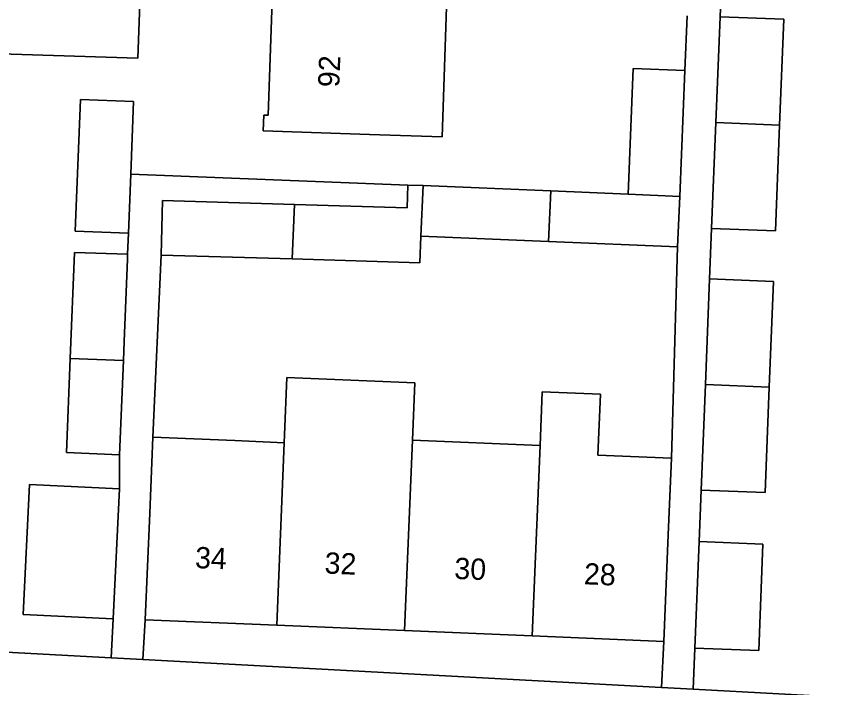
# Model space of a CAD drawing. Extents: x 161354 to 162026, y 386504 to 387460.
# Drawn here: x 161442.86 to 161481.11, y 387233.6 to 387265.12 of the extents above; entities that cross this region are included whole.
import ezdxf

# ---------------------------------------------------------------- set-up
doc = ezdxf.new("R2010")
doc.units = 0
for name, color, linetype in [('IMGEO_Erf', 7, 'Continuous'), ('IMGEO_Pand', 7, 'Continuous'), ('IMGEO_Pand_nummerreeks', 7, 'Continuous'), ('IMGEO_Voetpad_open', 7, 'Continuous')]:
    doc.layers.add(name, color=color, linetype=linetype)

msp = doc.modelspace()

# ---------------------------------------------------------------- linework, layer by layer
at = {"layer": 'IMGEO_Erf'}
for points in [[(161450.291, 387310.178), (161448.569, 387263.164), (161437.666, 387263.5)], [(161476.007, 387267.465), (161475.913, 387265.1), (161478.91, 387264.98), (161478.712, 387260.012), (161478.514, 387255.046), (161475.517, 387255.166), (161475.422, 387252.794), (161478.42, 387252.675), (161478.222, 387247.717), (161478.025, 387242.761), (161475.027, 387242.88), (161474.93, 387240.462), (161477.928, 387240.343), (161477.729, 387235.349), (161474.731, 387235.455), (161474.654, 387233.529), (161494.492, 387232.461)], [(161463.064, 387265.55), (161462.857, 387259.461), (161459.457, 387259.576), (161454.459, 387259.746), (161454.484, 387260.48), (161454.696, 387260.473), (161454.878, 387265.844)], [(161426.712, 387236.11), (161447.317, 387235.001), (161447.418, 387236.832), (161443.182, 387237.038), (161443.479, 387243.14), (161447.715, 387242.934), (161447.718, 387244.53), (161445.228, 387244.652), (161445.401, 387249.061), (161445.597, 387254.036), (161448.09, 387253.962), (161448.129, 387254.939), (161445.636, 387255.032), (161445.879, 387261.214), (161448.372, 387261.116), (161448.238, 387257.704), (161461.244, 387257.196), (161461.966, 387257.175), (161467.961, 387256.924), (161471.601, 387256.772), (161471.841, 387262.674), (161474.259, 387262.576), (161474.363, 387265.144)]]:
    msp.add_lwpolyline(points, dxfattribs=at)
for points in [[(161473.923, 387254.296), (161467.862, 387254.55), (161461.867, 387254.801), (161461.815, 387253.556), (161455.817, 387253.734), (161449.66, 387253.916), (161449.278, 387245.363), (161453.127, 387245.202), (161455.45, 387245.105), (161455.465, 387245.468), (161455.575, 387248.167), (161461.58, 387247.917), (161461.467, 387245.217), (161467.461, 387244.967), (161467.566, 387247.498), (161470.294, 387247.384), (161470.174, 387244.519), (161473.629, 387244.375)], [(161473.27, 387235.779), (161467.089, 387236.037), (161461.095, 387236.288), (161455.1, 387236.538), (161448.92, 387236.796), (161448.808, 387234.92), (161473.158, 387233.61)]]:
    msp.add_lwpolyline(points, close=True, dxfattribs=at)
at = {"layer": 'IMGEO_Pand'}
for points in [[(161454.878, 387265.844), (161454.696, 387260.473), (161454.484, 387260.48), (161454.459, 387259.746), (161459.457, 387259.576), (161462.857, 387259.461), (161463.064, 387265.55)], [(161475.913, 387265.1), (161475.715, 387260.132), (161478.712, 387260.012), (161478.91, 387264.98)], [(161474.259, 387262.576), (161471.841, 387262.674), (161471.601, 387256.772), (161474.019, 387256.67)], [(161448.372, 387261.116), (161445.879, 387261.214), (161445.636, 387255.032), (161448.129, 387254.939), (161448.238, 387257.704)], [(161478.712, 387260.012), (161475.715, 387260.132), (161475.517, 387255.166), (161478.514, 387255.046)], [(161461.966, 387257.175), (161461.244, 387257.196), (161461.213, 387256.134), (161455.924, 387256.291), (161455.817, 387253.734), (161461.815, 387253.556), (161461.867, 387254.801)], [(161467.961, 387256.924), (161461.966, 387257.175), (161461.867, 387254.801), (161467.862, 387254.55)], [(161474.019, 387256.67), (161471.601, 387256.772), (161467.961, 387256.924), (161467.862, 387254.55), (161473.923, 387254.296)], [(161455.924, 387256.291), (161449.735, 387256.474), (161449.66, 387253.916), (161455.817, 387253.734)], [(161448.081, 387253.716), (161448.09, 387253.962), (161445.597, 387254.036), (161445.401, 387249.061), (161447.893, 387248.967), (161447.928, 387249.848)], [(161475.422, 387252.794), (161475.224, 387247.836), (161478.222, 387247.717), (161478.42, 387252.675)], [(161447.893, 387248.967), (161445.401, 387249.061), (161445.228, 387244.652), (161447.718, 387244.53)], [(161461.467, 387245.217), (161461.58, 387247.917), (161455.575, 387248.167), (161455.465, 387245.468), (161455.45, 387245.105), (161455.1, 387236.538), (161461.095, 387236.288)], [(161478.222, 387247.717), (161475.224, 387247.836), (161475.027, 387242.88), (161478.025, 387242.761)], [(161473.629, 387244.375), (161470.174, 387244.519), (161470.294, 387247.384), (161467.566, 387247.498), (161467.461, 387244.967), (161467.089, 387236.037), (161473.27, 387235.779), (161473.479, 387240.775)], [(161455.45, 387245.105), (161453.127, 387245.202), (161449.278, 387245.363), (161449.129, 387241.792), (161448.92, 387236.796), (161455.1, 387236.538)], [(161461.095, 387236.288), (161467.089, 387236.037), (161467.461, 387244.967), (161461.467, 387245.217)], [(161447.715, 387242.934), (161443.479, 387243.14), (161443.182, 387237.038), (161447.418, 387236.832)], [(161474.93, 387240.462), (161474.731, 387235.455), (161477.729, 387235.349), (161477.928, 387240.343)]]:
    msp.add_lwpolyline(points, close=True, dxfattribs=at)
at = {"layer": 'IMGEO_Voetpad_open'}
for points in [[(161425.176, 387268.586), (161425.168, 387268.528), (161424.852, 387261.926), (161424.881, 387262.132), (161424.927, 387262.334), (161424.991, 387262.532), (161425.073, 387262.722), (161425.171, 387262.905), (161425.286, 387263.078), (161425.415, 387263.241), (161425.558, 387263.391), (161425.715, 387263.528), (161425.882, 387263.65), (161426.06, 387263.757), (161426.247, 387263.847), (161426.442, 387263.921), (161426.642, 387263.976), (161426.846, 387264.014), (161427.052, 387264.033), (161427.26, 387264.034), (161432.291, 387263.751), (161437.666, 387263.5), (161448.569, 387263.164), (161450.291, 387310.178)], [(161474.363, 387265.144), (161474.259, 387262.576), (161474.019, 387256.67), (161473.923, 387254.296), (161473.629, 387244.375), (161473.479, 387240.775), (161473.27, 387235.779), (161473.158, 387233.61), (161474.654, 387233.529), (161474.731, 387235.455), (161474.93, 387240.462), (161475.027, 387242.88), (161475.224, 387247.836), (161475.422, 387252.794), (161475.517, 387255.166), (161475.715, 387260.132), (161475.913, 387265.1), (161476.007, 387267.465)], [(161494.526, 387232.455), (161494.492, 387232.461), (161474.654, 387233.529), (161473.158, 387233.61), (161448.808, 387234.92), (161447.317, 387235.001), (161426.712, 387236.11), (161426.624, 387236.116), (161425.2, 387232.152), (161426.65, 387231.927), (161427.926, 387231.845), (161428.05, 387233.971), (161432.12, 387233.758), (161432.277, 387233.546)]]:
    msp.add_lwpolyline(points, dxfattribs=at)
msp.add_lwpolyline([(161449.129, 387241.792), (161449.278, 387245.363), (161449.66, 387253.916), (161449.735, 387256.474), (161455.924, 387256.291), (161461.213, 387256.134), (161461.244, 387257.196), (161448.238, 387257.704), (161448.129, 387254.939), (161448.09, 387253.962), (161448.081, 387253.716), (161447.928, 387249.848), (161447.893, 387248.967), (161447.718, 387244.53), (161447.715, 387242.934), (161447.418, 387236.832), (161447.317, 387235.001), (161448.808, 387234.92), (161448.92, 387236.796)], close=True, dxfattribs=at)

# ---------------------------------------------------------------- texts
at = {"layer": 'IMGEO_Pand_nummerreeks'}
for s, rotation, p in [('92', 87.8333, (161458.03, 387261.777)), ('34', 357.6084, (161451.244, 387239.221)), ('32', 357.6108, (161457.328, 387238.967)), ('30', 357.6084, (161463.422, 387238.713)), ('28', 357.6084, (161469.509, 387238.459))]:
    msp.add_text(s, height=1, rotation=rotation, dxfattribs=at).set_placement(p)

doc.saveas('drawing.dxf')
